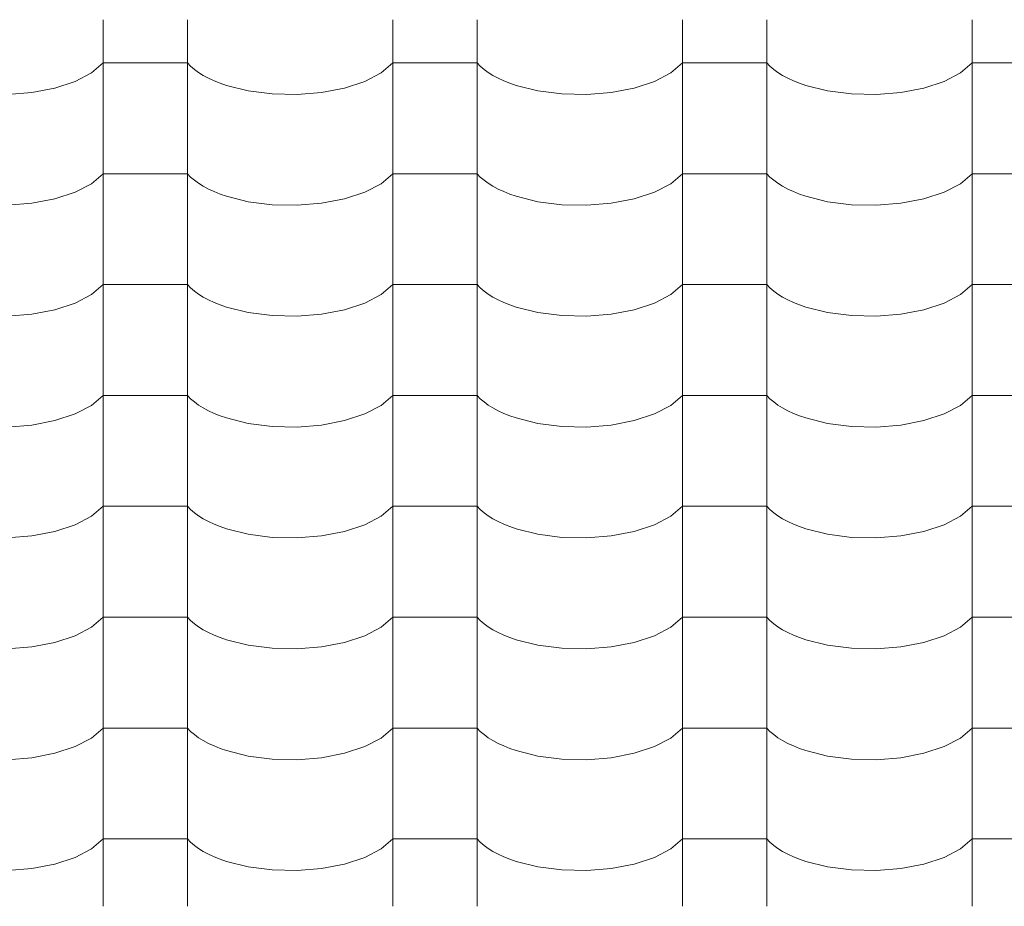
# Model space of a CAD drawing. Header units: millimetres. Extents: x -36478 to 31050, y -14815 to 11827.
# Tile 308 of 656: x -12654 to -12093, y 7462 to 7967. Entities that reach past the tile are written whole.
import ezdxf

# ---------------------------------------------------------------- set-up
doc = ezdxf.new("R2010")
doc.units = ezdxf.units.MM
doc.header["$MEASUREMENT"] = 0
doc.layers.add('Nové_Výplně - Povrchové', color=7, linetype='Continuous')

# ---------------------------------------------------------------- blocks, each defined once
blk = doc.blocks.new('*X13')
at = {"layer": 'Nové_Výplně - Povrchové', "color": 21, "linetype": 'Continuous', "lineweight": 20, "true_color": 0xffaaaa}
for p, q in [((-12606.72, 7967.09), (-12606.72, 7904.21)), ((-12558.69, 7967.09), (-12558.69, 7904.21)), ((-12441.72, 7967.09), (-12441.72, 7904.21)), ((-12393.69, 7967.09), (-12393.69, 7904.21)), ((-12276.72, 7967.09), (-12276.72, 7904.21)), ((-12228.69, 7967.09), (-12228.69, 7904.21)), ((-12111.72, 7967.09), (-12111.72, 7904.21)), ((-12613.39, 7936.87), (-12606.72, 7942.56)), ((-12582.71, 7942.56), (-12606.72, 7942.56)), ((-12558.69, 7942.56), (-12582.71, 7942.56)), ((-12558.69, 7942.56), (-12556.86, 7940.67)), ((-12448.39, 7936.87), (-12441.72, 7942.56)), ((-12417.71, 7942.56), (-12441.72, 7942.56)), ((-12393.69, 7942.56), (-12417.71, 7942.56)), ((-12393.69, 7942.56), (-12391.86, 7940.67)), ((-12283.39, 7936.87), (-12276.72, 7942.56)), ((-12252.71, 7942.56), (-12276.72, 7942.56)), ((-12228.69, 7942.56), (-12252.71, 7942.56)), ((-12228.69, 7942.56), (-12226.86, 7940.67)), ((-12118.39, 7936.87), (-12111.72, 7942.56)), ((-12087.71, 7942.56), (-12111.72, 7942.56)), ((-12622.7, 7932), (-12613.39, 7936.87)), ((-12556.86, 7940.67), (-12554.74, 7938.84)), ((-12554.74, 7938.84), (-12552.34, 7937.08)), ((-12552.34, 7937.08), (-12549.65, 7935.41)), ((-12457.7, 7932), (-12448.39, 7936.87)), ((-12391.86, 7940.67), (-12389.74, 7938.84)), ((-12389.74, 7938.84), (-12387.34, 7937.08)), ((-12387.34, 7937.08), (-12384.65, 7935.41)), ((-12292.7, 7932), (-12283.39, 7936.87)), ((-12226.86, 7940.67), (-12224.74, 7938.84)), ((-12224.74, 7938.84), (-12222.34, 7937.08)), ((-12222.34, 7937.08), (-12219.65, 7935.41)), ((-12127.7, 7932), (-12118.39, 7936.87)), ((-12634.18, 7928.21), (-12622.7, 7932)), ((-12549.65, 7935.41), (-12546.71, 7933.83)), ((-12546.71, 7933.83), (-12543.53, 7932.35)), ((-12543.53, 7932.35), (-12540.12, 7930.98)), ((-12540.12, 7930.98), (-12536.5, 7929.73)), ((-12469.18, 7928.21), (-12457.7, 7932)), ((-12384.65, 7935.41), (-12381.71, 7933.83)), ((-12381.71, 7933.83), (-12378.53, 7932.35)), ((-12378.53, 7932.35), (-12375.12, 7930.98)), ((-12375.12, 7930.98), (-12371.5, 7929.73)), ((-12304.18, 7928.21), (-12292.7, 7932)), ((-12219.65, 7935.41), (-12216.71, 7933.83)), ((-12216.71, 7933.83), (-12213.53, 7932.35)), ((-12213.53, 7932.35), (-12210.12, 7930.98)), ((-12210.12, 7930.98), (-12206.5, 7929.73)), ((-12139.18, 7928.21), (-12127.7, 7932)), ((-12661.21, 7924.55), (-12647.24, 7925.68)), ((-12647.24, 7925.68), (-12634.18, 7928.21)), ((-12536.5, 7929.73), (-12524.05, 7926.63)), ((-12524.05, 7926.63), (-12510.39, 7924.87)), ((-12510.39, 7924.87), (-12496.21, 7924.55)), ((-12496.21, 7924.55), (-12482.24, 7925.68)), ((-12482.24, 7925.68), (-12469.18, 7928.21)), ((-12371.5, 7929.73), (-12359.05, 7926.63)), ((-12359.05, 7926.63), (-12345.39, 7924.87)), ((-12345.39, 7924.87), (-12331.21, 7924.55)), ((-12331.21, 7924.55), (-12317.24, 7925.68)), ((-12317.24, 7925.68), (-12304.18, 7928.21)), ((-12206.5, 7929.73), (-12194.05, 7926.63)), ((-12194.05, 7926.63), (-12180.39, 7924.87)), ((-12180.39, 7924.87), (-12166.21, 7924.55)), ((-12166.21, 7924.55), (-12152.24, 7925.68)), ((-12152.24, 7925.68), (-12139.18, 7928.21)), ((-12606.72, 7903.99), (-12606.72, 7841.11)), ((-12558.69, 7903.99), (-12558.69, 7841.11)), ((-12441.72, 7903.99), (-12441.72, 7841.11)), ((-12393.69, 7903.99), (-12393.69, 7841.11)), ((-12276.72, 7903.99), (-12276.72, 7841.11)), ((-12228.69, 7903.99), (-12228.69, 7841.11)), ((-12111.72, 7903.99), (-12111.72, 7841.11)), ((-12613.39, 7873.77), (-12606.72, 7879.46)), ((-12582.71, 7879.46), (-12606.72, 7879.46)), ((-12558.69, 7879.46), (-12582.71, 7879.46)), ((-12558.69, 7879.46), (-12556.86, 7877.56)), ((-12556.86, 7877.56), (-12554.74, 7875.73)), ((-12554.74, 7875.73), (-12552.34, 7873.98)), ((-12448.39, 7873.77), (-12441.72, 7879.46)), ((-12417.71, 7879.46), (-12441.72, 7879.46)), ((-12393.69, 7879.46), (-12417.71, 7879.46)), ((-12393.69, 7879.46), (-12391.86, 7877.56)), ((-12391.86, 7877.56), (-12389.74, 7875.73)), ((-12389.74, 7875.73), (-12387.34, 7873.98)), ((-12283.39, 7873.77), (-12276.72, 7879.46)), ((-12252.71, 7879.46), (-12276.72, 7879.46)), ((-12228.69, 7879.46), (-12252.71, 7879.46)), ((-12228.69, 7879.46), (-12226.86, 7877.56)), ((-12226.86, 7877.56), (-12224.74, 7875.73)), ((-12224.74, 7875.73), (-12222.34, 7873.98)), ((-12118.39, 7873.77), (-12111.72, 7879.46)), ((-12087.71, 7879.46), (-12111.72, 7879.46)), ((-12634.18, 7865.11), (-12622.7, 7868.9)), ((-12622.7, 7868.9), (-12613.39, 7873.77)), ((-12552.34, 7873.98), (-12549.65, 7872.3)), ((-12549.65, 7872.3), (-12546.71, 7870.73)), ((-12546.71, 7870.73), (-12543.53, 7869.25)), ((-12543.53, 7869.25), (-12540.12, 7867.88)), ((-12469.18, 7865.11), (-12457.7, 7868.9)), ((-12457.7, 7868.9), (-12448.39, 7873.77)), ((-12387.34, 7873.98), (-12384.65, 7872.3)), ((-12384.65, 7872.3), (-12381.71, 7870.73)), ((-12381.71, 7870.73), (-12378.53, 7869.25)), ((-12378.53, 7869.25), (-12375.12, 7867.88)), ((-12304.18, 7865.11), (-12292.7, 7868.9)), ((-12292.7, 7868.9), (-12283.39, 7873.77)), ((-12222.34, 7873.98), (-12219.65, 7872.3)), ((-12219.65, 7872.3), (-12216.71, 7870.73)), ((-12216.71, 7870.73), (-12213.53, 7869.25)), ((-12213.53, 7869.25), (-12210.12, 7867.88)), ((-12139.18, 7865.11), (-12127.7, 7868.9)), ((-12127.7, 7868.9), (-12118.39, 7873.77)), ((-12647.24, 7862.58), (-12634.18, 7865.11)), ((-12540.12, 7867.88), (-12536.5, 7866.62)), ((-12536.5, 7866.62), (-12524.05, 7863.52)), ((-12524.05, 7863.52), (-12510.39, 7861.77)), ((-12482.24, 7862.58), (-12469.18, 7865.11)), ((-12375.12, 7867.88), (-12371.5, 7866.62)), ((-12371.5, 7866.62), (-12359.05, 7863.52)), ((-12359.05, 7863.52), (-12345.39, 7861.77)), ((-12317.24, 7862.58), (-12304.18, 7865.11)), ((-12210.12, 7867.88), (-12206.5, 7866.62)), ((-12206.5, 7866.62), (-12194.05, 7863.52)), ((-12194.05, 7863.52), (-12180.39, 7861.77)), ((-12152.24, 7862.58), (-12139.18, 7865.11)), ((-12661.21, 7861.45), (-12647.24, 7862.58)), ((-12510.39, 7861.77), (-12496.21, 7861.45)), ((-12496.21, 7861.45), (-12482.24, 7862.58)), ((-12345.39, 7861.77), (-12331.21, 7861.45)), ((-12331.21, 7861.45), (-12317.24, 7862.58)), ((-12180.39, 7861.77), (-12166.21, 7861.45)), ((-12166.21, 7861.45), (-12152.24, 7862.58)), ((-12606.72, 7840.88), (-12606.72, 7778)), ((-12558.69, 7840.88), (-12558.69, 7778)), ((-12441.72, 7840.88), (-12441.72, 7778)), ((-12393.69, 7840.88), (-12393.69, 7778)), ((-12276.72, 7840.88), (-12276.72, 7778)), ((-12228.69, 7840.88), (-12228.69, 7778)), ((-12111.72, 7840.88), (-12111.72, 7778)), ((-12613.39, 7810.66), (-12606.72, 7816.35)), ((-12582.71, 7816.35), (-12606.72, 7816.35)), ((-12558.69, 7816.35), (-12582.71, 7816.35)), ((-12558.69, 7816.35), (-12556.86, 7814.46)), ((-12556.86, 7814.46), (-12554.74, 7812.63)), ((-12448.39, 7810.66), (-12441.72, 7816.35)), ((-12417.71, 7816.35), (-12441.72, 7816.35)), ((-12393.69, 7816.35), (-12417.71, 7816.35)), ((-12393.69, 7816.35), (-12391.86, 7814.46)), ((-12391.86, 7814.46), (-12389.74, 7812.63)), ((-12283.39, 7810.66), (-12276.72, 7816.35)), ((-12252.71, 7816.35), (-12276.72, 7816.35)), ((-12228.69, 7816.35), (-12252.71, 7816.35)), ((-12228.69, 7816.35), (-12226.86, 7814.46)), ((-12226.86, 7814.46), (-12224.74, 7812.63)), ((-12118.39, 7810.66), (-12111.72, 7816.35)), ((-12087.71, 7816.35), (-12111.72, 7816.35)), ((-12622.7, 7805.8), (-12613.39, 7810.66)), ((-12554.74, 7812.63), (-12552.34, 7810.87)), ((-12552.34, 7810.87), (-12549.65, 7809.2)), ((-12549.65, 7809.2), (-12546.71, 7807.62)), ((-12546.71, 7807.62), (-12543.53, 7806.14)), ((-12457.7, 7805.8), (-12448.39, 7810.66)), ((-12389.74, 7812.63), (-12387.34, 7810.87)), ((-12387.34, 7810.87), (-12384.65, 7809.2)), ((-12384.65, 7809.2), (-12381.71, 7807.62)), ((-12381.71, 7807.62), (-12378.53, 7806.14)), ((-12292.7, 7805.8), (-12283.39, 7810.66)), ((-12224.74, 7812.63), (-12222.34, 7810.87)), ((-12222.34, 7810.87), (-12219.65, 7809.2)), ((-12219.65, 7809.2), (-12216.71, 7807.62)), ((-12216.71, 7807.62), (-12213.53, 7806.14)), ((-12127.7, 7805.8), (-12118.39, 7810.66)), ((-12647.24, 7799.47), (-12634.18, 7802)), ((-12634.18, 7802), (-12622.7, 7805.8)), ((-12543.53, 7806.14), (-12540.12, 7804.77)), ((-12540.12, 7804.77), (-12536.5, 7803.52)), ((-12536.5, 7803.52), (-12524.05, 7800.42)), ((-12482.24, 7799.47), (-12469.18, 7802)), ((-12469.18, 7802), (-12457.7, 7805.8)), ((-12378.53, 7806.14), (-12375.12, 7804.77)), ((-12375.12, 7804.77), (-12371.5, 7803.52)), ((-12371.5, 7803.52), (-12359.05, 7800.42)), ((-12317.24, 7799.47), (-12304.18, 7802)), ((-12304.18, 7802), (-12292.7, 7805.8)), ((-12213.53, 7806.14), (-12210.12, 7804.77)), ((-12210.12, 7804.77), (-12206.5, 7803.52)), ((-12206.5, 7803.52), (-12194.05, 7800.42)), ((-12152.24, 7799.47), (-12139.18, 7802)), ((-12139.18, 7802), (-12127.7, 7805.8)), ((-12661.21, 7798.34), (-12647.24, 7799.47)), ((-12524.05, 7800.42), (-12510.39, 7798.66)), ((-12510.39, 7798.66), (-12496.21, 7798.34)), ((-12496.21, 7798.34), (-12482.24, 7799.47)), ((-12359.05, 7800.42), (-12345.39, 7798.66)), ((-12345.39, 7798.66), (-12331.21, 7798.34)), ((-12331.21, 7798.34), (-12317.24, 7799.47)), ((-12194.05, 7800.42), (-12180.39, 7798.66)), ((-12180.39, 7798.66), (-12166.21, 7798.34)), ((-12166.21, 7798.34), (-12152.24, 7799.47)), ((-12606.72, 7777.78), (-12606.72, 7714.9)), ((-12558.69, 7777.78), (-12558.69, 7714.9)), ((-12441.72, 7777.78), (-12441.72, 7714.9)), ((-12393.69, 7777.78), (-12393.69, 7714.9)), ((-12276.72, 7777.78), (-12276.72, 7714.9)), ((-12228.69, 7777.78), (-12228.69, 7714.9)), ((-12111.72, 7777.78), (-12111.72, 7714.9)), ((-12613.39, 7747.56), (-12606.72, 7753.25)), ((-12582.71, 7753.25), (-12606.72, 7753.25)), ((-12558.69, 7753.25), (-12582.71, 7753.25)), ((-12558.69, 7753.25), (-12556.86, 7751.35)), ((-12556.86, 7751.35), (-12554.74, 7749.52)), ((-12448.39, 7747.56), (-12441.72, 7753.25)), ((-12417.71, 7753.25), (-12441.72, 7753.25)), ((-12393.69, 7753.25), (-12417.71, 7753.25)), ((-12393.69, 7753.25), (-12391.86, 7751.35)), ((-12391.86, 7751.35), (-12389.74, 7749.52)), ((-12283.39, 7747.56), (-12276.72, 7753.25)), ((-12252.71, 7753.25), (-12276.72, 7753.25)), ((-12228.69, 7753.25), (-12252.71, 7753.25)), ((-12228.69, 7753.25), (-12226.86, 7751.35)), ((-12226.86, 7751.35), (-12224.74, 7749.52)), ((-12118.39, 7747.56), (-12111.72, 7753.25)), ((-12087.71, 7753.25), (-12111.72, 7753.25)), ((-12622.7, 7742.69), (-12613.39, 7747.56)), ((-12554.74, 7749.52), (-12552.34, 7747.77)), ((-12552.34, 7747.77), (-12549.65, 7746.09)), ((-12549.65, 7746.09), (-12546.71, 7744.52)), ((-12457.7, 7742.69), (-12448.39, 7747.56)), ((-12389.74, 7749.52), (-12387.34, 7747.77)), ((-12387.34, 7747.77), (-12384.65, 7746.09)), ((-12384.65, 7746.09), (-12381.71, 7744.52)), ((-12292.7, 7742.69), (-12283.39, 7747.56)), ((-12224.74, 7749.52), (-12222.34, 7747.77)), ((-12222.34, 7747.77), (-12219.65, 7746.09)), ((-12219.65, 7746.09), (-12216.71, 7744.52)), ((-12127.7, 7742.69), (-12118.39, 7747.56)), ((-12634.18, 7738.9), (-12622.7, 7742.69)), ((-12546.71, 7744.52), (-12543.53, 7743.04)), ((-12543.53, 7743.04), (-12540.12, 7741.67)), ((-12540.12, 7741.67), (-12536.5, 7740.41)), ((-12536.5, 7740.41), (-12524.05, 7737.31)), ((-12469.18, 7738.9), (-12457.7, 7742.69)), ((-12381.71, 7744.52), (-12378.53, 7743.04)), ((-12378.53, 7743.04), (-12375.12, 7741.67)), ((-12375.12, 7741.67), (-12371.5, 7740.41)), ((-12371.5, 7740.41), (-12359.05, 7737.31)), ((-12304.18, 7738.9), (-12292.7, 7742.69)), ((-12216.71, 7744.52), (-12213.53, 7743.04)), ((-12213.53, 7743.04), (-12210.12, 7741.67)), ((-12210.12, 7741.67), (-12206.5, 7740.41)), ((-12206.5, 7740.41), (-12194.05, 7737.31)), ((-12139.18, 7738.9), (-12127.7, 7742.69)), ((-12661.21, 7735.24), (-12647.24, 7736.37)), ((-12647.24, 7736.37), (-12634.18, 7738.9)), ((-12524.05, 7737.31), (-12510.39, 7735.56)), ((-12510.39, 7735.56), (-12496.21, 7735.24)), ((-12496.21, 7735.24), (-12482.24, 7736.37)), ((-12482.24, 7736.37), (-12469.18, 7738.9)), ((-12359.05, 7737.31), (-12345.39, 7735.56)), ((-12345.39, 7735.56), (-12331.21, 7735.24)), ((-12331.21, 7735.24), (-12317.24, 7736.37)), ((-12317.24, 7736.37), (-12304.18, 7738.9)), ((-12194.05, 7737.31), (-12180.39, 7735.56)), ((-12180.39, 7735.56), (-12166.21, 7735.24)), ((-12166.21, 7735.24), (-12152.24, 7736.37)), ((-12152.24, 7736.37), (-12139.18, 7738.9)), ((-12606.72, 7714.67), (-12606.72, 7651.79)), ((-12558.69, 7714.67), (-12558.69, 7651.79)), ((-12441.72, 7714.67), (-12441.72, 7651.79)), ((-12393.69, 7714.67), (-12393.69, 7651.79)), ((-12276.72, 7714.67), (-12276.72, 7651.79)), ((-12228.69, 7714.67), (-12228.69, 7651.79)), ((-12111.72, 7714.67), (-12111.72, 7651.79)), ((-12613.39, 7684.45), (-12606.72, 7690.14)), ((-12582.71, 7690.14), (-12606.72, 7690.14)), ((-12558.69, 7690.14), (-12582.71, 7690.14)), ((-12558.69, 7690.14), (-12556.86, 7688.25)), ((-12448.39, 7684.45), (-12441.72, 7690.14)), ((-12417.71, 7690.14), (-12441.72, 7690.14)), ((-12393.69, 7690.14), (-12417.71, 7690.14)), ((-12393.69, 7690.14), (-12391.86, 7688.25)), ((-12283.39, 7684.45), (-12276.72, 7690.14)), ((-12252.71, 7690.14), (-12276.72, 7690.14)), ((-12228.69, 7690.14), (-12252.71, 7690.14)), ((-12228.69, 7690.14), (-12226.86, 7688.25)), ((-12118.39, 7684.45), (-12111.72, 7690.14)), ((-12087.71, 7690.14), (-12111.72, 7690.14)), ((-12622.7, 7679.59), (-12613.39, 7684.45)), ((-12556.86, 7688.25), (-12554.74, 7686.42)), ((-12554.74, 7686.42), (-12552.34, 7684.66)), ((-12552.34, 7684.66), (-12549.65, 7682.99)), ((-12457.7, 7679.59), (-12448.39, 7684.45)), ((-12391.86, 7688.25), (-12389.74, 7686.42)), ((-12389.74, 7686.42), (-12387.34, 7684.66)), ((-12387.34, 7684.66), (-12384.65, 7682.99)), ((-12292.7, 7679.59), (-12283.39, 7684.45)), ((-12226.86, 7688.25), (-12224.74, 7686.42)), ((-12224.74, 7686.42), (-12222.34, 7684.66)), ((-12222.34, 7684.66), (-12219.65, 7682.99)), ((-12127.7, 7679.59), (-12118.39, 7684.45)), ((-12634.18, 7675.79), (-12622.7, 7679.59)), ((-12549.65, 7682.99), (-12546.71, 7681.41)), ((-12546.71, 7681.41), (-12543.53, 7679.93)), ((-12543.53, 7679.93), (-12540.12, 7678.56)), ((-12540.12, 7678.56), (-12536.5, 7677.31)), ((-12469.18, 7675.79), (-12457.7, 7679.59)), ((-12384.65, 7682.99), (-12381.71, 7681.41)), ((-12381.71, 7681.41), (-12378.53, 7679.93)), ((-12378.53, 7679.93), (-12375.12, 7678.56)), ((-12375.12, 7678.56), (-12371.5, 7677.31)), ((-12304.18, 7675.79), (-12292.7, 7679.59)), ((-12219.65, 7682.99), (-12216.71, 7681.41)), ((-12216.71, 7681.41), (-12213.53, 7679.93)), ((-12213.53, 7679.93), (-12210.12, 7678.56)), ((-12210.12, 7678.56), (-12206.5, 7677.31)), ((-12139.18, 7675.79), (-12127.7, 7679.59)), ((-12661.21, 7672.13), (-12647.24, 7673.27)), ((-12647.24, 7673.27), (-12634.18, 7675.79)), ((-12536.5, 7677.31), (-12524.05, 7674.21)), ((-12524.05, 7674.21), (-12510.39, 7672.45)), ((-12510.39, 7672.45), (-12496.21, 7672.13)), ((-12496.21, 7672.13), (-12482.24, 7673.27)), ((-12482.24, 7673.27), (-12469.18, 7675.79)), ((-12371.5, 7677.31), (-12359.05, 7674.21)), ((-12359.05, 7674.21), (-12345.39, 7672.45)), ((-12345.39, 7672.45), (-12331.21, 7672.13)), ((-12331.21, 7672.13), (-12317.24, 7673.27)), ((-12317.24, 7673.27), (-12304.18, 7675.79)), ((-12206.5, 7677.31), (-12194.05, 7674.21)), ((-12194.05, 7674.21), (-12180.39, 7672.45)), ((-12180.39, 7672.45), (-12166.21, 7672.13)), ((-12166.21, 7672.13), (-12152.24, 7673.27)), ((-12152.24, 7673.27), (-12139.18, 7675.79)), ((-12606.72, 7651.57), (-12606.72, 7588.69)), ((-12558.69, 7651.57), (-12558.69, 7588.69)), ((-12441.72, 7651.57), (-12441.72, 7588.69)), ((-12393.69, 7651.57), (-12393.69, 7588.69)), ((-12276.72, 7651.57), (-12276.72, 7588.69)), ((-12228.69, 7651.57), (-12228.69, 7588.69)), ((-12111.72, 7651.57), (-12111.72, 7588.69)), ((-12613.39, 7621.35), (-12606.72, 7627.04)), ((-12582.71, 7627.04), (-12606.72, 7627.04)), ((-12558.69, 7627.04), (-12582.71, 7627.04)), ((-12558.69, 7627.04), (-12556.86, 7625.14)), ((-12556.86, 7625.14), (-12554.74, 7623.31)), ((-12554.74, 7623.31), (-12552.34, 7621.56)), ((-12448.39, 7621.35), (-12441.72, 7627.04)), ((-12417.71, 7627.04), (-12441.72, 7627.04)), ((-12393.69, 7627.04), (-12417.71, 7627.04)), ((-12393.69, 7627.04), (-12391.86, 7625.14)), ((-12391.86, 7625.14), (-12389.74, 7623.31)), ((-12389.74, 7623.31), (-12387.34, 7621.56)), ((-12283.39, 7621.35), (-12276.72, 7627.04)), ((-12252.71, 7627.04), (-12276.72, 7627.04)), ((-12228.69, 7627.04), (-12252.71, 7627.04)), ((-12228.69, 7627.04), (-12226.86, 7625.14)), ((-12226.86, 7625.14), (-12224.74, 7623.31)), ((-12224.74, 7623.31), (-12222.34, 7621.56)), ((-12118.39, 7621.35), (-12111.72, 7627.04)), ((-12087.71, 7627.04), (-12111.72, 7627.04)), ((-12634.18, 7612.69), (-12622.7, 7616.48)), ((-12622.7, 7616.48), (-12613.39, 7621.35)), ((-12552.34, 7621.56), (-12549.65, 7619.89)), ((-12549.65, 7619.89), (-12546.71, 7618.31)), ((-12546.71, 7618.31), (-12543.53, 7616.83)), ((-12543.53, 7616.83), (-12540.12, 7615.46)), ((-12469.18, 7612.69), (-12457.7, 7616.48)), ((-12457.7, 7616.48), (-12448.39, 7621.35)), ((-12387.34, 7621.56), (-12384.65, 7619.89)), ((-12384.65, 7619.89), (-12381.71, 7618.31)), ((-12381.71, 7618.31), (-12378.53, 7616.83)), ((-12378.53, 7616.83), (-12375.12, 7615.46)), ((-12304.18, 7612.69), (-12292.7, 7616.48)), ((-12292.7, 7616.48), (-12283.39, 7621.35)), ((-12222.34, 7621.56), (-12219.65, 7619.89)), ((-12219.65, 7619.89), (-12216.71, 7618.31)), ((-12216.71, 7618.31), (-12213.53, 7616.83)), ((-12213.53, 7616.83), (-12210.12, 7615.46)), ((-12139.18, 7612.69), (-12127.7, 7616.48)), ((-12127.7, 7616.48), (-12118.39, 7621.35)), ((-12647.24, 7610.16), (-12634.18, 7612.69)), ((-12540.12, 7615.46), (-12536.5, 7614.2)), ((-12536.5, 7614.2), (-12524.05, 7611.1)), ((-12524.05, 7611.1), (-12510.39, 7609.35)), ((-12482.24, 7610.16), (-12469.18, 7612.69)), ((-12375.12, 7615.46), (-12371.5, 7614.2)), ((-12371.5, 7614.2), (-12359.05, 7611.1)), ((-12359.05, 7611.1), (-12345.39, 7609.35)), ((-12317.24, 7610.16), (-12304.18, 7612.69)), ((-12210.12, 7615.46), (-12206.5, 7614.2)), ((-12206.5, 7614.2), (-12194.05, 7611.1)), ((-12194.05, 7611.1), (-12180.39, 7609.35)), ((-12152.24, 7610.16), (-12139.18, 7612.69)), ((-12661.21, 7609.03), (-12647.24, 7610.16)), ((-12510.39, 7609.35), (-12496.21, 7609.03)), ((-12496.21, 7609.03), (-12482.24, 7610.16)), ((-12345.39, 7609.35), (-12331.21, 7609.03)), ((-12331.21, 7609.03), (-12317.24, 7610.16)), ((-12180.39, 7609.35), (-12166.21, 7609.03)), ((-12166.21, 7609.03), (-12152.24, 7610.16)), ((-12606.72, 7588.46), (-12606.72, 7525.59)), ((-12558.69, 7588.46), (-12558.69, 7525.59)), ((-12441.72, 7588.46), (-12441.72, 7525.59)), ((-12393.69, 7588.46), (-12393.69, 7525.59)), ((-12276.72, 7588.46), (-12276.72, 7525.59)), ((-12228.69, 7588.46), (-12228.69, 7525.59)), ((-12111.72, 7588.46), (-12111.72, 7525.59)), ((-12613.39, 7558.24), (-12606.72, 7563.93)), ((-12582.71, 7563.93), (-12606.72, 7563.93)), ((-12558.69, 7563.93), (-12582.71, 7563.93)), ((-12558.69, 7563.93), (-12556.86, 7562.04)), ((-12556.86, 7562.04), (-12554.74, 7560.21)), ((-12448.39, 7558.24), (-12441.72, 7563.93)), ((-12417.71, 7563.93), (-12441.72, 7563.93)), ((-12393.69, 7563.93), (-12417.71, 7563.93)), ((-12393.69, 7563.93), (-12391.86, 7562.04)), ((-12391.86, 7562.04), (-12389.74, 7560.21)), ((-12283.39, 7558.24), (-12276.72, 7563.93)), ((-12252.71, 7563.93), (-12276.72, 7563.93)), ((-12228.69, 7563.93), (-12252.71, 7563.93)), ((-12228.69, 7563.93), (-12226.86, 7562.04)), ((-12226.86, 7562.04), (-12224.74, 7560.21)), ((-12118.39, 7558.24), (-12111.72, 7563.93)), ((-12087.71, 7563.93), (-12111.72, 7563.93)), ((-12622.7, 7553.38), (-12613.39, 7558.24)), ((-12554.74, 7560.21), (-12552.34, 7558.45)), ((-12552.34, 7558.45), (-12549.65, 7556.78)), ((-12549.65, 7556.78), (-12546.71, 7555.2)), ((-12546.71, 7555.2), (-12543.53, 7553.72)), ((-12457.7, 7553.38), (-12448.39, 7558.24)), ((-12389.74, 7560.21), (-12387.34, 7558.45)), ((-12387.34, 7558.45), (-12384.65, 7556.78)), ((-12384.65, 7556.78), (-12381.71, 7555.2)), ((-12381.71, 7555.2), (-12378.53, 7553.72)), ((-12292.7, 7553.38), (-12283.39, 7558.24)), ((-12224.74, 7560.21), (-12222.34, 7558.45)), ((-12222.34, 7558.45), (-12219.65, 7556.78)), ((-12219.65, 7556.78), (-12216.71, 7555.2)), ((-12216.71, 7555.2), (-12213.53, 7553.72)), ((-12127.7, 7553.38), (-12118.39, 7558.24)), ((-12647.24, 7547.06), (-12634.18, 7549.58)), ((-12634.18, 7549.58), (-12622.7, 7553.38)), ((-12543.53, 7553.72), (-12540.12, 7552.35)), ((-12540.12, 7552.35), (-12536.5, 7551.1)), ((-12536.5, 7551.1), (-12524.05, 7548)), ((-12482.24, 7547.06), (-12469.18, 7549.58)), ((-12469.18, 7549.58), (-12457.7, 7553.38)), ((-12378.53, 7553.72), (-12375.12, 7552.35)), ((-12375.12, 7552.35), (-12371.5, 7551.1)), ((-12371.5, 7551.1), (-12359.05, 7548)), ((-12317.24, 7547.06), (-12304.18, 7549.58)), ((-12304.18, 7549.58), (-12292.7, 7553.38)), ((-12213.53, 7553.72), (-12210.12, 7552.35)), ((-12210.12, 7552.35), (-12206.5, 7551.1)), ((-12206.5, 7551.1), (-12194.05, 7548)), ((-12152.24, 7547.06), (-12139.18, 7549.58)), ((-12139.18, 7549.58), (-12127.7, 7553.38)), ((-12661.21, 7545.92), (-12647.24, 7547.06)), ((-12524.05, 7548), (-12510.39, 7546.24)), ((-12510.39, 7546.24), (-12496.21, 7545.92)), ((-12496.21, 7545.92), (-12482.24, 7547.06)), ((-12359.05, 7548), (-12345.39, 7546.24)), ((-12345.39, 7546.24), (-12331.21, 7545.92)), ((-12331.21, 7545.92), (-12317.24, 7547.06)), ((-12194.05, 7548), (-12180.39, 7546.24)), ((-12180.39, 7546.24), (-12166.21, 7545.92)), ((-12166.21, 7545.92), (-12152.24, 7547.06)), ((-12606.72, 7525.36), (-12606.72, 7462.48)), ((-12558.69, 7525.36), (-12558.69, 7462.48)), ((-12441.72, 7525.36), (-12441.72, 7462.48)), ((-12393.69, 7525.36), (-12393.69, 7462.48)), ((-12276.72, 7525.36), (-12276.72, 7462.48)), ((-12228.69, 7525.36), (-12228.69, 7462.48)), ((-12111.72, 7525.36), (-12111.72, 7462.48)), ((-12613.39, 7495.14), (-12606.72, 7500.83)), ((-12582.71, 7500.83), (-12606.72, 7500.83)), ((-12558.69, 7500.83), (-12582.71, 7500.83)), ((-12558.69, 7500.83), (-12556.86, 7498.93)), ((-12556.86, 7498.93), (-12554.74, 7497.1)), ((-12448.39, 7495.14), (-12441.72, 7500.83)), ((-12417.71, 7500.83), (-12441.72, 7500.83)), ((-12393.69, 7500.83), (-12417.71, 7500.83)), ((-12393.69, 7500.83), (-12391.86, 7498.93)), ((-12391.86, 7498.93), (-12389.74, 7497.1)), ((-12283.39, 7495.14), (-12276.72, 7500.83)), ((-12252.71, 7500.83), (-12276.72, 7500.83)), ((-12228.69, 7500.83), (-12252.71, 7500.83)), ((-12228.69, 7500.83), (-12226.86, 7498.93)), ((-12226.86, 7498.93), (-12224.74, 7497.1)), ((-12118.39, 7495.14), (-12111.72, 7500.83)), ((-12087.71, 7500.83), (-12111.72, 7500.83)), ((-12622.7, 7490.27), (-12613.39, 7495.14)), ((-12554.74, 7497.1), (-12552.34, 7495.35)), ((-12552.34, 7495.35), (-12549.65, 7493.68)), ((-12549.65, 7493.68), (-12546.71, 7492.1)), ((-12457.7, 7490.27), (-12448.39, 7495.14)), ((-12389.74, 7497.1), (-12387.34, 7495.35)), ((-12387.34, 7495.35), (-12384.65, 7493.68)), ((-12384.65, 7493.68), (-12381.71, 7492.1)), ((-12292.7, 7490.27), (-12283.39, 7495.14)), ((-12224.74, 7497.1), (-12222.34, 7495.35)), ((-12222.34, 7495.35), (-12219.65, 7493.68)), ((-12219.65, 7493.68), (-12216.71, 7492.1)), ((-12127.7, 7490.27), (-12118.39, 7495.14)), ((-12634.18, 7486.48), (-12622.7, 7490.27)), ((-12546.71, 7492.1), (-12543.53, 7490.62)), ((-12543.53, 7490.62), (-12540.12, 7489.25)), ((-12540.12, 7489.25), (-12536.5, 7488)), ((-12536.5, 7488), (-12524.05, 7484.89)), ((-12469.18, 7486.48), (-12457.7, 7490.27)), ((-12381.71, 7492.1), (-12378.53, 7490.62)), ((-12378.53, 7490.62), (-12375.12, 7489.25)), ((-12375.12, 7489.25), (-12371.5, 7488)), ((-12371.5, 7488), (-12359.05, 7484.89)), ((-12304.18, 7486.48), (-12292.7, 7490.27)), ((-12216.71, 7492.1), (-12213.53, 7490.62)), ((-12213.53, 7490.62), (-12210.12, 7489.25)), ((-12210.12, 7489.25), (-12206.5, 7488)), ((-12206.5, 7488), (-12194.05, 7484.89)), ((-12139.18, 7486.48), (-12127.7, 7490.27)), ((-12661.21, 7482.82), (-12647.24, 7483.95)), ((-12647.24, 7483.95), (-12634.18, 7486.48)), ((-12524.05, 7484.89), (-12510.39, 7483.14)), ((-12510.39, 7483.14), (-12496.21, 7482.82)), ((-12496.21, 7482.82), (-12482.24, 7483.95)), ((-12482.24, 7483.95), (-12469.18, 7486.48)), ((-12359.05, 7484.89), (-12345.39, 7483.14)), ((-12345.39, 7483.14), (-12331.21, 7482.82)), ((-12331.21, 7482.82), (-12317.24, 7483.95)), ((-12317.24, 7483.95), (-12304.18, 7486.48)), ((-12194.05, 7484.89), (-12180.39, 7483.14)), ((-12180.39, 7483.14), (-12166.21, 7482.82)), ((-12166.21, 7482.82), (-12152.24, 7483.95)), ((-12152.24, 7483.95), (-12139.18, 7486.48))]:
    blk.add_line(p, q, dxfattribs=at)
blk = doc.blocks.new('výplň_6_1', base_point=(0, 0))
at = {"layer": 'Nové_Výplně - Povrchové', "color": 21, "linetype": 'Continuous', "lineweight": 20, "true_color": 0xffaaaa}
blk.add_blockref('*X13', (0, 0), dxfattribs=at)

msp = doc.modelspace()

# ---------------------------------------------------------------- block references
at = {"layer": 'Nové_Výplně - Povrchové', "color": 21, "linetype": 'Continuous', "lineweight": 20, "true_color": 0xffaaaa}
msp.add_blockref('výplň_6_1', (0, 0), dxfattribs=at)

doc.saveas('drawing.dxf')
